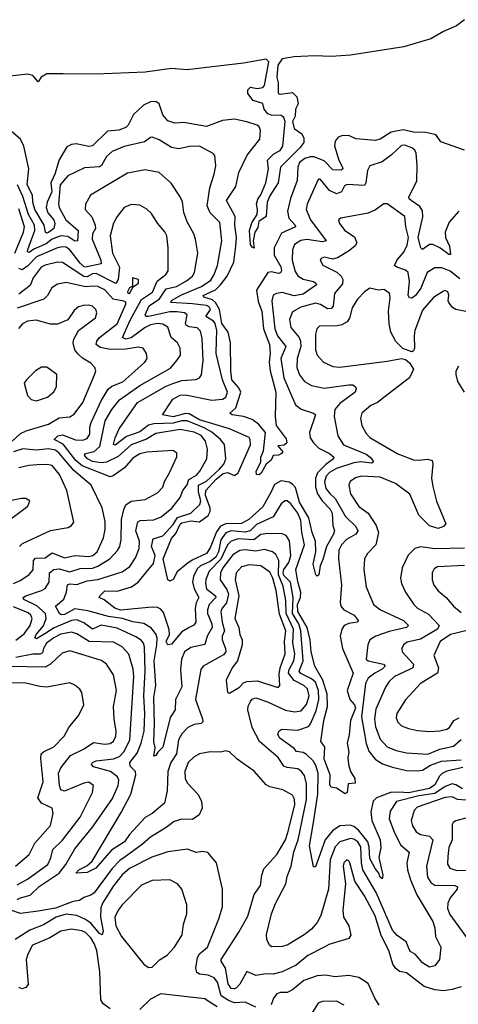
# Model space of a CAD drawing. Extents: x 1246230 to 1426786, y 660032 to 763141.
# Tile 542 of 566: x 1353090 to 1355590, y 755979 to 761585. Entities that reach past the tile are written whole.
import ezdxf

# ---------------------------------------------------------------- set-up
doc = ezdxf.new("R2010")
doc.units = 0

msp = doc.modelspace()

# ---------------------------------------------------------------- linework, layer by layer
at = {"layer": '0CON10XD'}
for points in [[(1355625, 761584.7), (1355579.7, 761550.3), (1355505, 761518.2), (1355433.9, 761476.1), (1355279.3, 761430.7), (1354975, 761382.3), (1354865.7, 761374.3), (1354770.2, 761379.8), (1354655, 761374.1), (1354585, 761361.2), (1354561.3, 761325), (1354555.3, 761255), (1354562.5, 761225), (1354562.8, 761172.8), (1354565, 761163.3), (1354575, 761160), (1354645, 761170.8), (1354670, 761145), (1354676.7, 761105), (1354661.1, 761075), (1354660.8, 761035), (1354644.7, 761005), (1354655, 760965.6), (1354697.5, 760935), (1354709.3, 760909.3), (1354708.8, 760885), (1354686.9, 760855), (1354576.2, 760745), (1354563.6, 760656.4), (1354515, 760582.5), (1354500, 760545), (1354493.8, 760465), (1354452.5, 760435), (1354447.8, 760402.2), (1354430.4, 760375), (1354420.4, 760325), (1354425.6, 760284.4), (1354415, 760288.9), (1354404.8, 760304.8), (1354399.7, 760385), (1354412.4, 760427.6), (1354442.7, 760475), (1354445.4, 760505), (1354440, 760535), (1354446.4, 760563.6), (1354465, 760588), (1354493.6, 760656.4), (1354508, 760735), (1354502.9, 760785), (1354539, 760821), (1354575, 760840), (1354589, 760865), (1354603, 761005), (1354595, 761028.5), (1354579.2, 761039.2), (1354525, 761041.2), (1354505, 761048.9), (1354483.3, 761075), (1354475, 761107.5), (1354421.2, 761125), (1354390, 761165), (1354390, 761185), (1354405, 761200), (1354443, 761193), (1354475, 761199.2), (1354485, 761210), (1354510.3, 761345), (1354495, 761359.4), (1354365, 761337.6), (1354045, 761300), (1353955, 761307.2), (1353804.7, 761285.3), (1353525, 761275.1), (1353337.3, 761277.3), (1353245, 761276.3), (1353211.6, 761258.4), (1353195, 761230.8), (1353165, 761266.7), (1353135, 761274.1), (1352835, 761240.7)], [(1355625, 760841.3), (1355489.3, 760889.3), (1355465.3, 760925.3), (1355455, 760930.8), (1355405, 760941.7), (1355335, 760943.7), (1355275, 760957.8), (1355206.2, 760943.8), (1355145, 760905.4), (1355115, 760896.8), (1355005, 760907.3), (1354965.4, 760925.4), (1354925, 760923.5), (1354905.8, 760915), (1354887.7, 760892.3), (1354883.3, 760866.7), (1354909.6, 760785), (1354930.3, 760745), (1354931.5, 760735), (1354921.5, 760728.5), (1354875, 760730.5), (1354825, 760781.1), (1354765.5, 760804.5), (1354745, 760804.8), (1354715.5, 760795), (1354685, 760772), (1354674.4, 760745), (1354671.2, 760668.8), (1354633.9, 760566.1), (1354615.7, 760495), (1354623.6, 760455), (1354660.4, 760415), (1354662.5, 760405), (1354581.2, 760368.8), (1354540.8, 760285), (1354540.8, 760245), (1354578.1, 760178.1), (1354581.7, 760155), (1354576.4, 760143.6), (1354565, 760139.2), (1354525, 760149.6), (1354503.4, 760145), (1354439.4, 760045), (1354449.7, 759979.7), (1354470.1, 759925), (1354479.8, 759825), (1354514.5, 759735), (1354517.6, 759685), (1354512.4, 759635), (1354517.4, 759585), (1354549.7, 759465), (1354546.2, 759326.2), (1354551.5, 759275), (1354608.7, 759198.7), (1354612.5, 759175), (1354597.9, 759162.1), (1354561.9, 759158.1), (1354588.8, 759125), (1354582, 759115), (1354565, 759105.6), (1354535, 759103.3), (1354523.6, 759076.4), (1354493.8, 759055), (1354467, 759003), (1354455, 758993.1), (1354438.8, 758995), (1354438.1, 759015), (1354463.8, 759065), (1354463.8, 759095), (1354479.6, 759130.4), (1354490.6, 759235), (1354451.2, 759281.2), (1354415, 759308.1), (1354365.3, 759325.3), (1354300, 759335), (1354287.5, 759345), (1354321.3, 759375), (1354350, 759465), (1354339.6, 759489.6), (1354299.2, 759535), (1354292.8, 759585), (1354291.2, 759745), (1354277.5, 759805), (1354242.7, 759855), (1354227.8, 759935), (1354206, 759975), (1354189.3, 759989.3), (1354139.4, 760005), (1354135.6, 760015), (1354205, 760047.1), (1354235.2, 760075), (1354273.2, 760125), (1354309.5, 760205), (1354321.7, 760295), (1354325.2, 760345), (1354316.9, 760415), (1354317.8, 760465), (1354269, 760555), (1354322.6, 760635), (1354339.3, 760715), (1354386.7, 760813.3), (1354458.5, 760905), (1354462.9, 760955), (1354455, 760974.3), (1354443.3, 760983.3), (1354385, 761003.3), (1354315, 761017.7), (1354245, 761011.3), (1354155, 760977.5), (1354025, 760999.8), (1353975, 760995.9), (1353935, 761008.4), (1353905, 761042.7), (1353885, 761105.9), (1353865, 761118.2), (1353835, 761116.8), (1353795, 761097.9), (1353739.5, 761045), (1353708.4, 760985), (1353695, 760970.3), (1353655, 760955.8), (1353590.5, 760949.5), (1353505, 760867.5), (1353485, 760863.4), (1353412.3, 760877.7), (1353385, 760874.6), (1353359.7, 760860.3), (1353315, 760786.5), (1353290.1, 760705), (1353267.3, 760655), (1353272.5, 760605), (1353246.4, 760545), (1353240.3, 760515), (1353250.3, 760485), (1353284.8, 760445), (1353290, 760425), (1353284.3, 760395), (1353255, 760372.6), (1353245, 760369.8), (1353238, 760375), (1353229.8, 760415), (1353176.6, 760505), (1353164.6, 760545), (1353162.3, 760585), (1353132.3, 760645), (1353142.4, 760735), (1353113.1, 760865), (1353094.7, 760905), (1352899.5, 761069.5)], [(1355592.6, 760495), (1355537.8, 760432.2), (1355515.6, 760375), (1355517, 760345), (1355540.3, 760295), (1355545, 760247.5), (1355535, 760247.5), (1355484.6, 760285), (1355445, 760305.3), (1355425, 760304.6), (1355385, 760275.6), (1355375.6, 760285), (1355361.7, 760345), (1355388.3, 760461.7), (1355385, 760497.1), (1355371.2, 760521.2), (1355320.9, 760555), (1355309.2, 760565), (1355307.3, 760575), (1355352.7, 760667.3), (1355355.5, 760755.5), (1355350.3, 760825), (1355341.7, 760841.7), (1355324.4, 760855), (1355285, 760870), (1355265, 760868.8), (1355209.1, 760815), (1355156.4, 760775), (1355085, 760752.5), (1355073, 760727), (1355063.2, 760656.8), (1355055, 760640.9), (1354954.1, 760645.9), (1354941.8, 760638.2), (1354924.4, 760605), (1354895, 760593.6), (1354855, 760612.4), (1354805, 760675.6), (1354795, 760678), (1354788.3, 760671.7), (1354728.9, 760535), (1354723.4, 760505), (1354748.1, 760445), (1354836.4, 760325), (1354815, 760320.6), (1354727.2, 760332.8), (1354692.5, 760327.5), (1354655.9, 760305), (1354645.2, 760275), (1354642.9, 760215), (1354660.4, 760150.4), (1354675.9, 760125.9), (1354705, 760108.3), (1354764.2, 760094.2), (1354777.8, 760085), (1354780.6, 760075), (1354705, 760022.7), (1354655, 760013.3), (1354585, 760031.3), (1354553.7, 760026.3), (1354534.2, 760015.8), (1354527.8, 759985), (1354544.8, 759825), (1354560, 759785), (1354607.5, 759725), (1354577.5, 759655), (1354595.2, 759545.2), (1354662.2, 759392.2), (1354695, 759367.7), (1354765, 759345.5), (1354775, 759335.8), (1354740.7, 759235), (1354745.9, 759205), (1354764.7, 759175), (1354795.4, 759145), (1354855, 759114.8), (1354880, 759095), (1354877.9, 759085), (1354835, 759052.9), (1354787, 759005), (1354775.1, 758975), (1354776.1, 758925), (1354787.9, 758885), (1354814.6, 758845), (1354858.5, 758798.5), (1354870.5, 758775), (1354873.7, 758705), (1354883.5, 758675), (1354879, 758655), (1354838.2, 758585), (1354818.3, 758511.7), (1354801.7, 758475), (1354794, 758425), (1354785, 758417.5), (1354778.6, 758425), (1354762.7, 758485), (1354778.4, 758555), (1354776.7, 758616.7), (1354756.7, 758665), (1354738.5, 758748.5), (1354685, 758838.2), (1354662.3, 758922.3), (1354645, 758941.3), (1354625, 758952.1), (1354580.8, 758959.2), (1354541.5, 758938.5), (1354523.1, 758896.9), (1354475, 758810.8), (1354395, 758739.1), (1354353.7, 758716.3), (1354265, 758713.8), (1354235, 758701.1), (1354211.1, 758668.9), (1354175, 758578.5), (1354155.4, 758545), (1354072.5, 758507.5), (1354042.8, 758487.2), (1353987.8, 758442.2), (1353965, 758397.8), (1353945, 758387.9), (1353933.8, 758395), (1353908.2, 758515), (1353955, 758630.4), (1353979.6, 758660.4), (1354005, 758713.2), (1354015, 758720.5), (1354065, 758731), (1354115, 758726.7), (1354165, 758762.6), (1354175.1, 758784.9), (1354175.4, 758805), (1354149.5, 758875), (1354150.1, 758905), (1354210.5, 758969.5), (1354249, 759001), (1354275, 759006.6), (1354315, 758989.5), (1354334.4, 759005.6), (1354406.2, 759165), (1354404.2, 759194.2), (1354396.9, 759206.9), (1354285, 759256), (1354115, 759307.1), (1354055, 759341.1), (1354035, 759343.4), (1353965, 759323.4), (1353904.2, 759335), (1353963.6, 759425), (1354005, 759446.5), (1354035, 759448.4), (1354185, 759418.6), (1354245, 759424.7), (1354265.3, 759435), (1354275.2, 759465), (1354245.7, 759535), (1354210, 759685), (1354211, 759759), (1354212.8, 759815), (1354203.5, 759855), (1354195, 759868), (1354150, 759895), (1354176.7, 759935), (1354170.6, 759950.6), (1354155, 759957.9), (1354075, 759967.7), (1353952.2, 759975), (1353955, 759985.9), (1354011.8, 760018.2), (1354126.5, 760065), (1354178.7, 760101.3), (1354199, 760135), (1354217.5, 760185), (1354242.5, 760325), (1354230.9, 760430.9), (1354175, 760485.7), (1354159.2, 760525), (1354173.4, 760626.6), (1354199.1, 760705), (1354207.8, 760752.2), (1354201.9, 760811.9), (1354193.1, 760823.1), (1354115, 760864.4), (1354055, 760863.5), (1354032.5, 760857.5), (1353995, 760849.1), (1353955, 760856.4), (1353885, 760900), (1353845.7, 760915.7), (1353835, 760914.2), (1353800.8, 760889.2), (1353685, 760862.7), (1353616.3, 760833.7), (1353585, 760805.4), (1353556.1, 760755), (1353545, 760746.2), (1353458.5, 760741.5), (1353365, 760695.9), (1353320.5, 760645), (1353310.8, 760535), (1353315.3, 760515), (1353353.4, 760445), (1353424.1, 760385), (1353420, 760325), (1353405, 760324.7), (1353365, 760350.9), (1353325, 760354.6), (1353275.8, 760335), (1353240.9, 760309.1), (1353170.9, 760279.1), (1353145, 760258.8), (1353135, 760263.3), (1353136.9, 760276.9), (1353164.6, 760355), (1353176, 760385), (1353175.4, 760415), (1353140.1, 760475), (1353108.1, 760578.1), (1353076.9, 760645)], [(1354967.1, 757512.9), (1354957.1, 757465), (1354965.5, 757415), (1354960.6, 757385), (1354964.3, 757345), (1354974.3, 757305), (1354999.2, 757265), (1355001.7, 757238.3), (1354961.2, 757235), (1354956.2, 757185), (1354945, 757178.2), (1354895, 757210), (1354865, 757215.6), (1354857.9, 757227.9), (1354858.5, 757285), (1354825.3, 757375), (1354828.1, 757445), (1354806.2, 757476.2), (1354822.5, 757595), (1354844.1, 757675), (1354841.6, 757745), (1354817.9, 757825), (1354772.5, 757905), (1354750.6, 757985), (1354745.1, 758055), (1354728.7, 758125), (1354675.4, 758215.4), (1354672.3, 758255), (1354690.9, 758295), (1354691.7, 758325), (1354674.2, 758384.2), (1354662.8, 758455), (1354712.6, 758595), (1354697, 758665), (1354692.9, 758733), (1354675.7, 758775), (1354635, 758829.1), (1354615, 758844.6), (1354601.2, 758845), (1354580.9, 758829.1), (1354533.9, 758755), (1354439.5, 758710.5), (1354404.1, 758675), (1354375, 758667.9), (1354295.5, 758674.5), (1354265, 758663.2), (1354235.9, 758624.1), (1354222.1, 758555), (1354207.1, 758525), (1354175, 758500.1), (1354120.6, 758475), (1354102.2, 758457.8), (1354080, 758415), (1354075.2, 758385), (1354083.9, 758345), (1354111.6, 758295), (1354096.4, 758265), (1354090, 758235), (1354093.2, 758155), (1354083, 758137), (1354056.3, 758123.7), (1354015, 758099.2), (1353955, 758029.6), (1353935, 758025.5), (1353924.8, 758045), (1353943.1, 758085), (1353942.8, 758112.8), (1353910, 758210), (1353895, 758228.5), (1353875, 758238.2), (1353845, 758240.6), (1353665, 758223.7), (1353632.1, 758235), (1353572.3, 758282.3), (1353543.8, 758295), (1353546, 758305), (1353575, 758333.3), (1353645, 758331.6), (1353726.7, 758355), (1353765, 758382.6), (1353851.8, 758488.2), (1353862.2, 758535), (1353840.9, 758585), (1353850.3, 758629.7), (1353905, 758646.7), (1353965, 758710.3), (1353989.4, 758750.6), (1354064.7, 758775), (1354116.7, 758825), (1354121.7, 758845), (1354108.4, 758895), (1354108.6, 758935), (1354155, 758957), (1354228.5, 759025), (1354254.1, 759055), (1354264.1, 759085), (1354256.4, 759166.4), (1354233.6, 759195), (1354185.6, 759235.6), (1354141.4, 759261.4), (1354045, 759301.7), (1354015, 759301.3), (1353965, 759288), (1353855, 759284.7), (1353824.6, 759275.4), (1353775, 759238.4), (1353698.8, 759211.2), (1353635, 759162.3), (1353625.6, 759165.6), (1353633.5, 759205), (1353657, 759255), (1353761.3, 759405), (1353925, 759498.1), (1353962.8, 759512.8), (1354015, 759531.3), (1354095, 759536.1), (1354114.1, 759545.9), (1354126.6, 759563.4), (1354135.3, 759645), (1354129.3, 759769.3), (1354121.2, 759811.2), (1354101.1, 759831.1), (1354055, 759836.8), (1354039.1, 759845), (1354035.9, 759855.9), (1354045.4, 759905), (1354030, 759915), (1353985, 759922.1), (1353945, 759920.8), (1353824.2, 759894.2), (1353811.9, 759895), (1353805.3, 759905), (1353828.1, 759955), (1353886.6, 759995), (1353925, 760051.7), (1353983.9, 760066.1), (1354041.6, 760098.4), (1354075.5, 760124.5), (1354086.8, 760145), (1354104.6, 760255), (1354092.9, 760335), (1354082.9, 760365), (1354043.8, 760433.8), (1354026.2, 760486.2), (1354017.5, 760547.5), (1354005, 760575.8), (1353953.1, 760653.1), (1353885, 760714.5), (1353805, 760730), (1353705, 760710.7), (1353493.1, 760585), (1353464.5, 760535), (1353464.1, 760504.1), (1353502, 760462), (1353520, 760415), (1353521.5, 760395), (1353505.2, 760365), (1353503.4, 760335), (1353553.2, 760215), (1353554.5, 760195), (1353465.2, 760175.2), (1353458.1, 760178.1), (1353435, 760198.1), (1353376.1, 760275), (1353355, 760289.3), (1353335, 760292.3), (1353305, 760285.2), (1353185, 760233.9), (1353136.9, 760183.1), (1353105, 760161), (1353085, 760168.8)], [(1353061.8, 760255), (1353112.4, 760375), (1353117.1, 760405), (1353085, 760508.4)], [(1355615, 757326.5), (1355525, 757306.4), (1355497.5, 757292.5), (1355482.5, 757277.5), (1355455, 757229.5), (1355425, 757208.3), (1355305, 757182.4), (1355253, 757187), (1355203.1, 757185), (1355123.6, 757155), (1355104.5, 757135), (1355091.3, 757075), (1355096.4, 757025), (1355144.7, 756915), (1355147.9, 756872.1), (1355136.7, 756815), (1355160, 756715), (1355155.7, 756694.3), (1355145, 756703.3), (1355137.5, 756725), (1355115, 756752.7), (1355085, 756808.9), (1355082.3, 756875), (1355074.2, 756905), (1355020.8, 756970.8), (1354995, 756992.1), (1354975, 756998.6), (1354915, 756994.8), (1354873, 756967), (1354830, 756915), (1354775, 756761.2), (1354765, 756761.2), (1354741.1, 756881.1), (1354763.6, 757015), (1354788.5, 757175), (1354790.4, 757295), (1354777.9, 757337.9), (1354762.5, 757365), (1354725, 757401.9), (1354705, 757413.3), (1354667.6, 757417.6), (1354653.3, 757435), (1354571.8, 757495), (1354560.5, 757515), (1354566.3, 757533.7), (1354583.8, 757546.2), (1354675, 757540), (1354735, 757560.5), (1354747, 757575), (1354779.7, 757650.3), (1354795.6, 757715), (1354793.7, 757765), (1354775, 757813.3), (1354752.9, 757832.9), (1354691.9, 757861.9), (1354682.9, 757875), (1354705.4, 757935), (1354692.5, 758105), (1354681.4, 758145), (1354645.6, 758205), (1354648.6, 758295), (1354632.7, 758382.7), (1354595, 758419.8), (1354591.2, 758435), (1354595.4, 758455), (1354624.3, 758495), (1354634.4, 758535), (1354628.1, 758618.1), (1354609, 758649), (1354585, 758658.4), (1354505, 758659), (1354465, 758653.3), (1354425, 758624.3), (1354335, 758629.5), (1354295, 758615.9), (1354273.7, 758595), (1354236.8, 758513.2), (1354170.3, 758445), (1354151.6, 758398.4), (1354148.9, 758375), (1354155.2, 758345), (1354205.9, 758305), (1354208.1, 758295), (1354170.3, 758255), (1354159.8, 758225), (1354161, 758205), (1354184.9, 758144.9), (1354186.1, 758123.9), (1354158, 758075), (1354145, 758027.9), (1354065, 758011.4), (1354029.7, 757985), (1354013, 757945), (1354006.2, 757885), (1354009.2, 757859.2), (1354013.9, 757786.1), (1353978.4, 757715), (1353975.5, 757655), (1353947.6, 757612.4), (1353906.4, 757443.6), (1353876.7, 757415), (1353866, 757395), (1353855, 757391.2), (1353861.5, 757438.5), (1353855.3, 757475.3), (1353859.2, 757575), (1353854.2, 757725), (1353866.1, 757795), (1353855.7, 757935), (1353872.3, 758025), (1353873.6, 758063.6), (1353867.1, 758085), (1353840.5, 758120.5), (1353797.2, 758147.2), (1353735, 758156.7), (1353675.5, 758175.5), (1353597.1, 758187.1), (1353478.4, 758218.4), (1353405, 758230.3), (1353345, 758198.4), (1353327.4, 758197.4), (1353316.2, 758205), (1353293.3, 758245), (1353341.1, 758285), (1353357.2, 758325), (1353362.1, 758367.9), (1353375, 758372.8), (1353415, 758368.9), (1353475, 758390), (1353535, 758397.5), (1353675, 758442.1), (1353717.5, 758472.5), (1353749.9, 758520.1), (1353771.7, 758575), (1353773.4, 758615), (1353752.8, 758675), (1353764.1, 758725.9), (1353775.8, 758734.2), (1353855, 758737.6), (1353896.7, 758755), (1353956.9, 758803.1), (1354004.6, 758865), (1354019.2, 758905), (1354043.9, 758936.1), (1354053.8, 758966.2), (1354097.5, 758992.5), (1354116.6, 759015), (1354156.3, 759085), (1354159.7, 759139.7), (1354148.7, 759185), (1354125, 759217), (1354085, 759236.6), (1354005, 759251.7), (1353865, 759228), (1353812.5, 759197.5), (1353725, 759164.1), (1353652.2, 759097.8), (1353585, 759064.8), (1353555, 759062.4), (1353505, 759069), (1353476.3, 759085), (1353460, 759105), (1353464.5, 759115.5), (1353515, 759126.1), (1353546.1, 759155), (1353578.1, 759301.9), (1353615.8, 759365), (1353659.8, 759420.2), (1353775, 759502.6), (1353949.4, 759600.6), (1353984.7, 759645.3), (1354006.4, 759675), (1354005.4, 759715.4), (1353988.5, 759745), (1353954.1, 759775), (1353935, 759833.3), (1353905, 759851.1), (1353875, 759855.5), (1353835, 759846.7), (1353805, 759832.6), (1353725, 759773.6), (1353695, 759766.1), (1353676.2, 759775), (1353720.3, 759875), (1353785, 759991.4), (1353846.7, 760033.3), (1353874.4, 760095.6), (1353923.2, 760135), (1353935.3, 760155), (1353936.3, 760285), (1353927.9, 760355), (1353917.9, 760377.9), (1353875, 760426.9), (1353840.6, 760480.6), (1353815, 760505.7), (1353775, 760528.1), (1353725, 760533.5), (1353684.7, 760515.3), (1353645.4, 760464.6), (1353624.2, 760425.8), (1353606.4, 760355), (1353619, 760255), (1353659.6, 760175), (1353650.8, 760105), (1353637.8, 760082.2), (1353525, 760139.9), (1353505, 760137.3), (1353475, 760120), (1353455, 760122), (1353335, 760201.9), (1353305, 760205.2), (1353235, 760186.5), (1353213.2, 760175), (1353166.3, 760115), (1353149.5, 760070.5), (1353085, 760022.7)], [(1355598.8, 760108.8), (1355542.7, 760152.7), (1355495, 760171.9), (1355455, 760171.1), (1355411.7, 760145), (1355375.6, 760055.6), (1355345, 760014.7), (1355325, 759998.7), (1355311.2, 760001.2), (1355303.3, 760015), (1355312.2, 760095), (1355303.8, 760145), (1355288.8, 760158.8), (1355238.9, 760175), (1355226.5, 760185), (1355241.7, 760218.3), (1355279.7, 760260.3), (1355298, 760302), (1355306.4, 760345), (1355290.5, 760405), (1355285.4, 760465), (1355185, 760535.8), (1355165, 760537.1), (1355117.1, 760502.9), (1355076, 760484), (1354920, 760455), (1354906.7, 760445), (1354912, 760425), (1354942.9, 760385), (1354998, 760348), (1355010.4, 760315), (1355001.8, 760298.2), (1354969, 760271), (1354905, 760230), (1354875, 760222.1), (1354825, 760233.3), (1354808, 760225), (1354802.5, 760215), (1354817.6, 760187.6), (1354897.2, 760147.3), (1354922.3, 760125), (1354931.4, 760105), (1354929.8, 760080.2), (1354884.2, 760025), (1354876.2, 759953.8), (1354865, 759940.3), (1354845, 759939), (1354805, 759963.8), (1354775, 759970.8), (1354692, 759948), (1354645, 759921.8), (1354627.5, 759877.5), (1354635, 759832.5), (1354683.2, 759775), (1354690.4, 759755), (1354692.3, 759725), (1354670.5, 759655), (1354669.7, 759605), (1354685, 759563.3), (1354713.6, 759525), (1354752.1, 759502.1), (1354825, 759487.2), (1354965, 759506.5), (1354988.8, 759505), (1355002.9, 759495), (1355007.1, 759485), (1355001.4, 759465), (1354915, 759399.4), (1354886.8, 759365), (1354881.3, 759325), (1354902.3, 759215), (1354934.5, 759165), (1355065, 759111.7), (1355088.2, 759095), (1355102.5, 759075), (1355104.4, 759065), (1355095, 759060), (1355035, 759066.7), (1354995, 759061.6), (1354895, 759029.4), (1354855, 759005.9), (1354836.4, 758985), (1354826.8, 758953.2), (1354835, 758915.5), (1354857.7, 758887.7), (1354888.1, 758858.1), (1354947.2, 758757.2), (1355005, 758700), (1355016.8, 758675), (1355005.5, 758655), (1354953.2, 758625), (1354923.6, 758595), (1354909.5, 758565), (1354906, 758516), (1354923.3, 758366.7), (1354916.5, 758266.5), (1354920.5, 758245), (1354937.8, 758225), (1354995.4, 758195), (1355019.6, 758165), (1355015.9, 758154.1), (1354965, 758147.8), (1354940, 758135), (1354926.1, 758115), (1354916.8, 758075), (1354928.7, 758005), (1354990.9, 757865), (1354955.3, 757765), (1354970.8, 757715), (1354998.6, 757685), (1355004.6, 757665), (1354974.3, 757595), (1354967.1, 757512.9)], [(1353715, 760026.2), (1353735.9, 760064.1), (1353767.1, 760085), (1353767.5, 760105), (1353733.8, 760115), (1353732.5, 760067.5), (1353715, 760058), (1353704.4, 760035), (1353707, 760027), (1353715, 760026.2)], [(1353944.6, 759005), (1353985.8, 759095.8), (1353986.4, 759116.4), (1353965, 759131.9), (1353815, 759122.2), (1353775, 759113.8), (1353735, 759088.2), (1353687, 759033), (1353622.7, 758987.3), (1353605, 758982.8), (1353445.3, 759045.3), (1353410.5, 759075), (1353338.5, 759168.5), (1353286.2, 759195), (1353307.8, 759215), (1353335, 759222), (1353408.1, 759191.9), (1353449.4, 759190.6), (1353475, 759200.8), (1353489.2, 759225), (1353490.2, 759265), (1353497.8, 759292.2), (1353554.4, 759415), (1353595, 759480.4), (1353615, 759499), (1353677.8, 759522.2), (1353745.6, 759584.4), (1353803.3, 759635), (1353816.5, 759655), (1353812.2, 759685), (1353794.6, 759714.6), (1353765, 759720.4), (1353695, 759709.5), (1353605, 759708), (1353547.9, 759717.9), (1353526.2, 759735), (1353529.1, 759755), (1353544.7, 759775), (1353646.2, 759853.8), (1353695.5, 759965.5), (1353695, 759976.2), (1353682.7, 759982.7), (1353623.6, 759993.6), (1353575, 760046.7), (1353535, 760064.8), (1353505, 760068.4), (1353465, 760062.9), (1353355, 760088.9), (1353305, 760079.2), (1353272.8, 760057.2), (1353249.1, 760015), (1353226.9, 759993.1), (1353075, 759942.8)], [(1355632.6, 759922.6), (1355574.7, 759934.7), (1355556.5, 759946.5), (1355535.6, 759975), (1355531.4, 759985), (1355535.9, 760015.9), (1355529.4, 760035), (1355515, 760042.9), (1355505, 760039.2), (1355447.6, 760002.4), (1355385, 759930.5), (1355342.5, 759815), (1355337.8, 759785), (1355340.6, 759715), (1355335, 759700), (1355325, 759693.8), (1355273.1, 759713.1), (1355233, 759753), (1355205.9, 759805), (1355195.9, 759854.1), (1355192.5, 759925), (1355201.8, 760001.8), (1355197.3, 760027.3), (1355165, 760048), (1355135, 760044.3), (1355085, 760055.6), (1355055, 760035.5), (1355015, 759994.5), (1354985.6, 759944.4), (1354970, 759885), (1354955.9, 759864.1), (1354925, 759847.6), (1354898.3, 759841.7), (1354799.3, 759840.7), (1354783.1, 759825), (1354775.3, 759794.7), (1354775.3, 759705.3), (1354785, 759674), (1354821.4, 759635), (1354875, 759611.2), (1354915, 759606.2), (1355185, 759640), (1355265, 759656.7), (1355289.2, 759649.2), (1355311.2, 759631.2), (1355333.3, 759595), (1355312, 759545), (1355165.8, 759434.2), (1355128.6, 759405), (1355091.9, 759388.1), (1355040, 759345), (1355032.5, 759315), (1355040.4, 759275), (1355065, 759229.4), (1355086.3, 759206.4), (1355244, 759114), (1355335, 759079.7), (1355365, 759076.2), (1355415, 759082.9), (1355440, 759075), (1355444.3, 759055), (1355436.6, 758975), (1355445, 758926.2), (1355465, 758843.8), (1355518, 758715), (1355505, 758698.8), (1355475, 758687.5), (1355425, 758702.9), (1355364.3, 758764.3), (1355312.7, 758882.7), (1355231.3, 758945), (1355145, 758979.3), (1355035.9, 758985.9), (1355003.3, 758976.7), (1354973.3, 758955), (1354966.2, 758933.8), (1354975.3, 758885.3), (1355023.6, 758813.6), (1355075.4, 758775), (1355121.9, 758705), (1355134.7, 758665), (1355119.1, 758595), (1355071.9, 758545), (1355055.4, 758514.6), (1355050.9, 758455), (1355063.6, 758355), (1355107.1, 758255), (1355146.9, 758225), (1355276.9, 758165), (1355305.6, 758135), (1355295, 758124.1), (1355195, 758102), (1355120, 758075), (1355086.3, 758053.7), (1355073.8, 758025), (1355064.6, 757945), (1355076, 757935), (1355162.5, 757915), (1355172.7, 757905), (1355155, 757887.8), (1355113.8, 757865)], [(1353047.9, 759185), (1353095, 759229.3), (1353126.2, 759243.8), (1353255, 759281.6), (1353315, 759318.4), (1353375, 759324), (1353401.2, 759338.8), (1353450, 759405), (1353517.1, 759562.9), (1353523.3, 759585), (1353517.5, 759605), (1353495, 759629.5), (1353447.4, 759657.4), (1353422.2, 759682.2), (1353405.3, 759705.3), (1353395.5, 759744.5), (1353397.8, 759765), (1353424.6, 759815.4), (1353522.1, 759887.9), (1353529.4, 759915), (1353524.3, 759935), (1353505, 759954.3), (1353485, 759959.5), (1353452, 759958), (1353425, 759949.2), (1353401.4, 759928.6), (1353364.5, 759875.5), (1353305, 759850.5), (1353265, 759851.1), (1353183.3, 759873.3), (1353135, 759868.8), (1353106.4, 759853.6), (1353083.7, 759826.3)], [(1353185, 759414.3), (1353248, 759435), (1353284.5, 759465.5), (1353300, 759495), (1353301.4, 759565), (1353245, 759605.6), (1353215, 759607.1), (1353180.8, 759585), (1353128.6, 759535), (1353115.7, 759515), (1353134.3, 759445), (1353155, 759422.5), (1353185, 759414.3)], [(1355624.2, 759464.2), (1355586.7, 759525), (1355576.9, 759565), (1355578.1, 759585), (1355592.9, 759615)], [(1353055, 758374.2), (1353096.7, 758393.3), (1353145, 758425.4), (1353167.2, 758452.8), (1353169.2, 758505), (1353180, 758520), (1353235, 758520.7), (1353275, 758548.9), (1353345, 758520.9), (1353405, 758535.2), (1353485, 758529), (1353506.2, 758535), (1353530.8, 758555), (1353568.6, 758635), (1353577.4, 758682.6), (1353577, 758727), (1353560, 758805), (1353496.7, 758935), (1353397.9, 759017.9), (1353315, 759117.8), (1353295, 759133.5), (1353255, 759140.8), (1353185, 759134.5), (1353107.6, 759142.4), (1353054.6, 759124.6)], [(1353089.2, 758585), (1353106.8, 758603.2), (1353265, 758677.5), (1353366.6, 758693.4), (1353386.2, 758705), (1353398, 758725), (1353359.1, 758905), (1353317.3, 758995), (1353275, 759047.2), (1353246.7, 759053.3), (1353189.5, 759050.5), (1353142.6, 759047.4), (1353085, 759034)], [(1355612.7, 757205), (1355575, 757229.4), (1355555, 757235.2), (1355515, 757218.4), (1355455, 757178.7), (1355365, 757166), (1355236.7, 757133.3), (1355201.3, 757078.7), (1355194.7, 757035), (1355225.3, 756955), (1355262.7, 756885), (1355309.6, 756845), (1355296.5, 756785), (1355300.8, 756745), (1355317.3, 756687.3), (1355352.5, 756602.5), (1355445, 756450), (1355456.4, 756415), (1355458.9, 756365), (1355490.5, 756305), (1355482, 756235), (1355455, 756198), (1355425, 756191.1), (1355385, 756215.6), (1355344.4, 756264.4), (1355315, 756280.5), (1355292.1, 756335), (1355240.5, 756370.5), (1355215, 756400.9), (1355120.9, 756615), (1355046.4, 756745), (1355037.1, 756785), (1355033.3, 756875), (1355016.9, 756905), (1354995, 756919.8), (1354975, 756923), (1354915, 756904.3), (1354888, 756875), (1354859, 756801), (1354849.8, 756635), (1354805.3, 756484.7), (1354785.4, 756445), (1354752.2, 756407.8), (1354711.5, 756375), (1354615, 756316.7), (1354585, 756308.6), (1354525, 756305.8), (1354514, 756315), (1354497.7, 756347.7), (1354497.3, 756377.3), (1354525.9, 756495), (1354547.4, 756552.6), (1354607.4, 756665), (1354613.8, 756706.2), (1354637.2, 756765), (1354652.2, 756847.8), (1354677.4, 756915), (1354724.9, 757145.1), (1354724.7, 757235.3), (1354712.4, 757282.4), (1354695, 757307.1), (1354675, 757318.9), (1354615, 757327.1), (1354595.7, 757335.7), (1354562.7, 757385), (1354456, 757475), (1354414.4, 757555), (1354390.9, 757655), (1354393, 757677), (1354405, 757702.2), (1354415, 757716.2), (1354435, 757724), (1354502, 757702), (1354605, 757653.3), (1354655.7, 757644.3), (1354695, 757649.3), (1354723.6, 757686.4), (1354738.9, 757735), (1354729.8, 757775), (1354709.3, 757795), (1354655, 757822), (1354622.3, 757865), (1354625.4, 757885), (1354652.6, 757935), (1354657.7, 757975), (1354646.8, 758035), (1354650.6, 758115), (1354608.6, 758205), (1354607.2, 758277.2), (1354590.6, 758360.6), (1354565.2, 758425), (1354566, 758506), (1354549.4, 758539.4), (1354531.1, 758555), (1354485, 758568.7), (1354435, 758559.8), (1354375, 758566.9), (1354345, 758563), (1354305, 758538.9), (1354248, 758465), (1354234.8, 758435), (1354232.8, 758395), (1354270.5, 758340.5), (1354280.5, 758315), (1354268.7, 758265), (1354243.5, 758235), (1354237, 758215), (1354243.8, 758155), (1354257.4, 758105), (1354244.3, 758075), (1354243.7, 758055), (1354263.8, 758005), (1354264.2, 757985), (1354251.3, 757968.7), (1354136.3, 757903.7), (1354122.2, 757885), (1354092.7, 757715), (1354132.6, 757605), (1354133.1, 757586.9), (1354125, 757578.5), (1354085, 757571.8), (1354048.5, 757555), (1354015, 757518.5), (1353995.8, 757485), (1353983.5, 757405), (1353951.7, 757355), (1353933.6, 757305), (1353930.2, 757195), (1353914.5, 757125), (1353845.6, 757065), (1353805, 757041.8), (1353715.3, 756945), (1353686.6, 756905), (1353613.8, 756856.2), (1353523.1, 756755), (1353475, 756729.7), (1353410, 756725), (1353426.7, 756745), (1353473.3, 756766.7), (1353502.3, 756795), (1353667.9, 757072.1), (1353722.8, 757175), (1353751.1, 757285), (1353750.3, 757305), (1353719.5, 757335), (1353717.5, 757355), (1353760.4, 757409.6), (1353782.3, 757465), (1353798.8, 757535), (1353803.9, 757635), (1353797.8, 757735), (1353805.4, 757875), (1353801.4, 758015), (1353795.8, 758035), (1353782.4, 758052.4), (1353751.5, 758071.5), (1353645, 758120), (1353555, 758138.1), (1353505, 758115.3), (1353455, 758151.3), (1353415, 758168.5), (1353385, 758163.8), (1353286.6, 758123.4), (1353232.6, 758087.4), (1353185, 758059.2), (1353176.7, 758065), (1353184.8, 758085), (1353226.6, 758133.4), (1353241.5, 758175), (1353237.2, 758205), (1353187, 758247), (1353113.9, 758283.9), (1353110.8, 758295), (1353124.6, 758305.4), (1353215, 758334.1), (1353234.4, 758345.6), (1353257.9, 758382.1), (1353260.5, 758435), (1353284.9, 758455.1), (1353315, 758458.9), (1353375, 758442.1), (1353435, 758461), (1353505, 758462.5), (1353535, 758472.7), (1353603.9, 758515), (1353648.1, 758561.9), (1353660.5, 758585), (1353668.9, 758625), (1353671.2, 758738.8), (1353683.3, 758796.7), (1353695, 758822.2), (1353725, 758843.2), (1353805, 758853.1), (1353875, 758890.4), (1353905, 758923.1), (1353915.9, 758955), (1353944.6, 759005)], [(1353009.5, 758720.5), (1353136, 758815), (1353148.8, 758845), (1353125, 758859.4), (1353100.3, 758859.7), (1352995, 758837.8)], [(1355625, 758576.5), (1355455, 758573), (1355375, 758584), (1355342, 758575), (1355303.4, 758536.6), (1355269.4, 758465), (1355260.6, 758405), (1355265.6, 758375), (1355288.5, 758325), (1355335.4, 758255), (1355357.3, 758235), (1355419.6, 758199.6), (1355480.9, 758135), (1355471.5, 758115), (1355375, 758058.8), (1355299, 758041), (1355277.8, 758025), (1355267.8, 758005), (1355270.4, 757985), (1355333.7, 757915), (1355330.4, 757895), (1355311.9, 757885), (1355225.6, 757845), (1355195, 757817.9), (1355174, 757785), (1355120.4, 757659.6), (1355111.2, 757605), (1355118.6, 757558.6), (1355145, 757488.5), (1355185, 757444.7), (1355234.8, 757424.8), (1355295, 757410.8), (1355415, 757403), (1355485, 757431.3), (1355562.1, 757447.9), (1355605, 757486.2)], [(1354285, 757750), (1354342.5, 757785), (1354365, 757810), (1354385, 757816.6), (1354445, 757820.8), (1354555, 757785.5), (1354565.4, 757784.6), (1354573.1, 757795), (1354568.3, 757858.3), (1354574.8, 757895), (1354603.7, 757975), (1354599, 758045), (1354607.1, 758105), (1354570.4, 758200.4), (1354551.1, 758335), (1354532.5, 758405), (1354515, 758439.3), (1354465, 758474.7), (1354398.2, 758481.8), (1354355, 758470.7), (1354323.7, 758435), (1354317.4, 758395), (1354338.3, 758305), (1354315.2, 758175), (1354338.3, 758125), (1354344.1, 758085), (1354358.2, 758055), (1354357.8, 758025), (1354330.6, 757935), (1354301.8, 757895), (1354266.5, 757825), (1354273.8, 757755), (1354285, 757750)], [(1355625, 758477.5), (1355470.9, 758469.1), (1355451.7, 758458.3), (1355441.5, 758435), (1355441.1, 758395), (1355450, 758365), (1355475, 758332.5), (1355521.1, 758295), (1355562.2, 758245), (1355605, 758210)], [(1353067.9, 758052.1), (1353115, 758088.2), (1353149.6, 758135), (1353161.2, 758175), (1353153.1, 758195), (1353138.8, 758208.8), (1353055, 758242.5)], [(1353075.7, 756575), (1353095, 756586.2), (1353149.6, 756600.4), (1353200.3, 756649.7), (1353315.7, 756725), (1353353.9, 756775), (1353403.8, 756865), (1353505, 756987.6), (1353618.2, 757151.8), (1353652.2, 757225), (1353654.7, 757255), (1353646.8, 757275), (1353606.9, 757305), (1353511.4, 757331.4), (1353499.2, 757345), (1353504.8, 757355.2), (1353525.9, 757365.9), (1353625, 757377.2), (1353659.7, 757390.3), (1353685, 757418), (1353717.3, 757485), (1353740.2, 757845), (1353736.7, 757886.7), (1353712.6, 757972.6), (1353675, 758014.6), (1353625, 758040.9), (1353485.1, 758045.1), (1353415, 758088.8), (1353385, 758098), (1353325, 758086.5), (1353285, 758066.2), (1353242.2, 758035), (1353226.6, 758005), (1353219.4, 757980.6), (1353206.9, 757973.1), (1353165, 757973.3), (1353067.3, 757952.7)], [(1355655, 758110.6), (1355545, 758085.2), (1355486.9, 758045), (1355449.6, 757965), (1355476.4, 757895), (1355471.1, 757865), (1355374.5, 757805), (1355288.3, 757711.7), (1355239.5, 757635), (1355235, 757610), (1355244.4, 757585), (1355265.4, 757565.4), (1355305, 757550), (1355357.2, 757537.2), (1355425, 757532.2), (1355485, 757535.4), (1355525, 757545.4), (1355538.8, 757555), (1355565, 757595.4), (1355595, 757610)], [(1353075, 756659.2), (1353135, 756691.2), (1353251.3, 756775), (1353267.6, 756812.4), (1353279, 756861), (1353335, 756912.8), (1353435, 757044.5), (1353505.4, 757185), (1353510, 757225), (1353485, 757243.6), (1353455, 757238.3), (1353345, 757193.5), (1353325, 757201.1), (1353316.3, 757225), (1353311.6, 757295), (1353323.9, 757325), (1353380, 757395), (1353457.1, 757432.9), (1353510.8, 757469.2), (1353575, 757459.5), (1353605, 757464.7), (1353625, 757476.5), (1353638.2, 757505), (1353640.3, 757535), (1353628.6, 757605), (1353625.3, 757675), (1353641.1, 757765), (1353624, 757854), (1353585.5, 757915), (1353556.8, 757936.8), (1353375, 757991.1), (1353332.2, 757977.8), (1353265.1, 757914.9), (1353235, 757898.7), (1353025, 757902)], [(1355113.8, 757865), (1355075.3, 757835), (1355060.5, 757805), (1355038, 757615), (1355064.5, 757464.5), (1355080.6, 757420.6), (1355115, 757374.1), (1355158.5, 757348.5), (1355215, 757330), (1355295, 757311.2), (1355355, 757309), (1355385, 757312.3), (1355430.2, 757339.8), (1355493, 757363), (1355605, 757370.3)], [(1353066.7, 756765), (1353145, 756831.5), (1353175.9, 756895.9), (1353265, 756997.1), (1353281.5, 757065), (1353274.4, 757095), (1353213.9, 757123.9), (1353193.4, 757155), (1353223.6, 757246.4), (1353210.8, 757379.1), (1353213.3, 757405), (1353225, 757417.1), (1353285, 757445.4), (1353344.4, 757505), (1353371.1, 757555), (1353426.9, 757625), (1353455.7, 757685), (1353444, 757755), (1353432.7, 757772.7), (1353405, 757796), (1353375, 757808.9), (1353245, 757784.7), (1353205, 757787.8), (1353125, 757807.1), (1352945, 757811.8)], [(1355605, 756078.2), (1355555, 756064.1), (1355505, 756056.8), (1355455, 756061.6), (1355395, 756080.6), (1355295, 756157.5), (1355255, 756165.3), (1355232.8, 756182.8), (1355217.4, 756207.4), (1355194.1, 756285), (1355150, 756370), (1355115, 756482.5), (1355055, 756596.4), (1355000.7, 756680.7), (1354971.1, 756785), (1354965, 756796.9), (1354955, 756801.1), (1354937.3, 756785), (1354933.8, 756766.2), (1354947.1, 756665), (1354930.8, 756515), (1354935.4, 756475), (1354966.5, 756425), (1354977.8, 756372.2), (1354965, 756353.3), (1354850.9, 756319.1), (1354824.7, 756305.3), (1354732.8, 756257.2), (1354665, 756202.4), (1354585, 756163.9), (1354535, 756151.7), (1354492.1, 756152.1), (1354435, 756142.5), (1354385, 756165.7), (1354345, 756094.6), (1354325, 756072.9), (1354315, 756067.5), (1354295, 756070), (1354277.9, 756095), (1354262.7, 756185), (1354237.5, 756225), (1354238.2, 756235), (1354339.5, 756390.5), (1354389.5, 756480.5), (1354427.1, 756605), (1354462.9, 756655), (1354469.5, 756715), (1354480.5, 756749.5), (1354555, 756832.2), (1354604.2, 756915.8), (1354617.4, 756957.4), (1354657.1, 757115), (1354656.8, 757146.8), (1354645, 757170.5), (1354589.5, 757199.5), (1354515, 757217.5), (1354495, 757227.8), (1354426.7, 757306.7), (1354328.8, 757375), (1354285, 757416.2), (1354265, 757422), (1354233.9, 757413.9), (1354175, 757415.8), (1354115, 757404.3), (1354085, 757388.1), (1354050, 757355), (1354030.9, 757305), (1354032.9, 757265), (1354045, 757240), (1354105.8, 757175), (1354125.5, 757135.5), (1354129.4, 757095), (1354112, 757058), (1354075, 757031.8), (1354015, 757032.9), (1353969.9, 757020.1), (1353924.5, 756985), (1353835, 756930), (1353789.8, 756890.2), (1353690.8, 756819.2), (1353661.7, 756798.3), (1353617.6, 756752.4), (1353515, 756614.7), (1353495, 756600.6), (1353455, 756587.3), (1353430.6, 756569.4), (1353395, 756563.7), (1353295, 756526.8), (1353195, 756509.1), (1353095, 756495.6), (1353039.2, 756515)], [(1355635, 757141), (1355585.7, 757145.7), (1355555, 757161.1), (1355515, 757157.2), (1355454.4, 757135.6), (1355355, 757101.3), (1355338.3, 757081.7), (1355320.7, 757025), (1355327.7, 756995), (1355350.3, 756960.3), (1355375, 756946.8), (1355425, 756935.9), (1355443.7, 756915), (1355407.8, 756765), (1355413.9, 756703.9), (1355432.7, 756672.7), (1355455, 756658.4), (1355570, 756655), (1355585, 756647.5), (1355582.7, 756635), (1355544.1, 756585.9), (1355530.5, 756555), (1355528.1, 756525), (1355540.9, 756490.9), (1355641.9, 756351.9)], [(1355645, 757042.6), (1355575.4, 757024.6), (1355560.8, 757015), (1355555, 757002.5), (1355555.3, 756915), (1355535, 756871.2), (1355529.4, 756820.6), (1355527.8, 756777.8), (1355541.9, 756755), (1355581.3, 756741.3), (1355635, 756743)], [(1354435, 755962.9), (1354375, 755991.3), (1354315, 755987.4), (1354280.5, 756000.5), (1354237.5, 756027.5), (1354217.7, 756105), (1354199.2, 756129.2), (1354165, 756144.4), (1354115, 756150.9), (1354100.5, 756160.5), (1354093.5, 756185), (1354103, 756245), (1354115, 756266.1), (1354159.4, 756305), (1354224.6, 756465.4), (1354245.4, 756534.6), (1354246.2, 756635), (1354210.8, 756785), (1354163, 756843), (1354131.1, 756848.9), (1354095, 756842.5), (1354046.8, 756863.2), (1353935, 756847.3), (1353842.8, 756817.2), (1353715, 756752.8), (1353675, 756717.1), (1353625, 756654.6), (1353562.6, 756555), (1353552.2, 756527.8), (1353550.7, 756475), (1353565.2, 756394.8), (1353560, 756375), (1353545, 756382.8), (1353495, 756441.2), (1353465, 756462.3), (1353415, 756485.2), (1353355, 756493), (1353298.4, 756475), (1353225, 756430.8), (1353148.6, 756401.4), (1353065, 756348.2)], [(1353825, 756188.8), (1353845, 756190), (1353887.6, 756232.4), (1353930.2, 756259.8), (1353972.9, 756305), (1354016.5, 756375), (1354023.3, 756435), (1354043.1, 756495), (1354042.1, 756545), (1354015, 756633.8), (1353990, 756665), (1353945, 756687.7), (1353845.3, 756684.7), (1353785, 756658.2), (1353673.9, 756546.1), (1353650.4, 756515), (1353632.1, 756475), (1353637.7, 756425), (1353671.1, 756365), (1353795, 756210), (1353825, 756188.8)], [(1353605, 755954.3), (1353565, 755982), (1353553.3, 756005), (1353546.9, 756163.1), (1353529, 756285), (1353514.3, 756325), (1353495, 756358), (1353465, 756387.6), (1353445, 756396.7), (1353386.2, 756406.2), (1353325, 756396.4), (1353261.7, 756358.3), (1353163.8, 756316.1), (1353136.2, 756265), (1353127, 756235), (1353138.2, 756091.8), (1353125, 756075.6), (1353105, 756066.7), (1353085, 756074.3)], [(1355138.8, 755975), (1355113.9, 756015), (1355075, 756097.5), (1355022.5, 756132.5), (1354965, 756143.3), (1354885, 756135.4), (1354835, 756145.4), (1354785, 756140.8), (1354710, 756115), (1354645, 756062.1), (1354615, 756046.1), (1354574.1, 756045.9), (1354555, 756038.8), (1354536.9, 756015), (1354522.9, 755977.1)], [(1354214.5, 755964.5), (1354175, 755989.6), (1354145, 756010.4), (1353895, 756039.2), (1353835, 756007.5), (1353775, 755950)], [(1354938.2, 755975), (1354895, 755997.8), (1354814.3, 755995.7), (1354791.8, 755985), (1354759.2, 755935)]]:
    msp.add_lwpolyline(points, dxfattribs=at)

doc.saveas('drawing.dxf')
